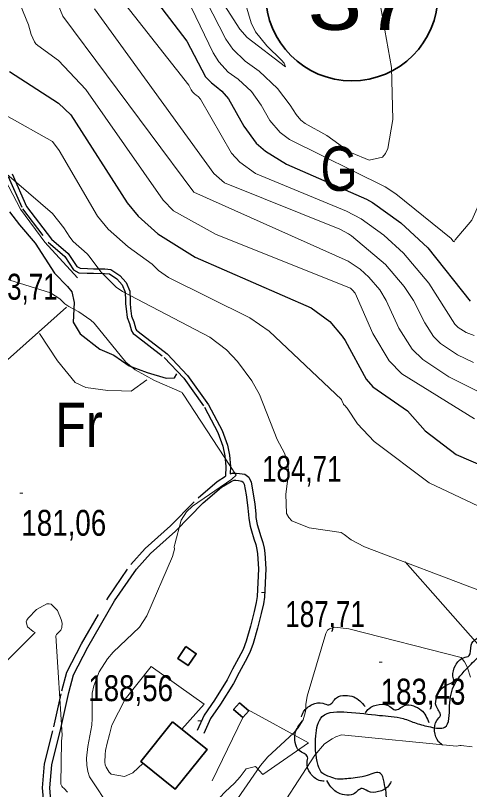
# Model space of a CAD drawing. Extents: x 483847 to 488453, y 4383581 to 4386795.
# Drawn here: x 485582.6 to 485735.9, y 4385624.3 to 4385885.8 of the extents above; entities that cross this region are included whole.
import ezdxf
from ezdxf.enums import TextEntityAlignment as Align

# ---------------------------------------------------------------- set-up
doc = ezdxf.new("R2010")
doc.units = 0
doc.header["$LTSCALE"] = 3.8
doc.linetypes.add('LONG_DASHED', pattern=[7.5, 6, -1.5])
doc.linetypes.add('MEDIUM_DASHED', pattern=[4.5, 3, -1.5])
for name, color, linetype, lineweight in [('13', 7, 'Continuous', 25), ('25', 7, 'LONG_DASHED', 25), ('27', 7, 'Continuous', 25), ('38', 7, 'Continuous', 25), ('47', 7, 'Continuous', 35), ('51', 7, 'Continuous', 13), ('6', 7, 'Continuous', 35), ('7', 7, 'Continuous', 13), ('8', 7, 'Continuous', 25), ('9', 7, 'Continuous', 13)]:
    doc.layers.add(name, color=color, linetype=linetype, lineweight=lineweight)
doc.layers.add('31', color=7, linetype='Continuous')

msp = doc.modelspace()

# ---------------------------------------------------------------- linework, layer by layer
at = {"layer": '25'}
msp.add_lwpolyline([(485580.6, 4385819.48), (485583.99, 4385815.08), (485589.3, 4385808.92), (485595.83, 4385798.78), (485600.2, 4385794.21), (485601.6, 4385792.46), (485602.37, 4385788.85), (485602.12, 4385782.18), (485604.4, 4385778.32), (485611.07, 4385773.12), (485615.85, 4385771.02), (485621.05, 4385767.42), (485627.09, 4385765.24), (485633.52, 4385763.34), (485636.3, 4385763.38), (485637.14, 4385764.79)], dxfattribs=at)
at = {"layer": '27'}
for points in [[(485876.63, 4385681.51), (485876.06, 4385681.08), (485868.81, 4385672.55), (485865.38, 4385668.85), (485858, 4385662.2), (485848.84, 4385656.18), (485838.8, 4385646.57), (485824.02, 4385636.5), (485812.51, 4385624.14), (485803.37, 4385614.66), (485793.72, 4385606.17), (485786.09, 4385602.38), (485780.29, 4385601.19), (485765.1, 4385598.4), (485751.92, 4385594.99), (485745, 4385594.34), (485741.63, 4385594.31), (485734.21, 4385595.47), (485729.84, 4385604.39), (485724.35, 4385608.82), (485717.14, 4385608.62), (485712.55, 4385607.56), (485709.06, 4385605.06), (485707.16, 4385603.28), (485702.38, 4385599.08), (485698.82, 4385596.88), (485691.17, 4385596.99), (485693.58, 4385608.21), (485696.77, 4385611.24), (485700.41, 4385613.74), (485706.63, 4385618.3), (485707.56, 4385620.16), (485707.05, 4385626.85), (485705.89, 4385629.79), (485701.38, 4385629.11), (485695.06, 4385628), (485692.58, 4385627.81), (485691.31, 4385627.82), (485688.84, 4385628.61), (485686.09, 4385629.93), (485684.85, 4385632.49), (485684.01, 4385642.49), (485686.21, 4385648.98), (485694.63, 4385650.51), (485705.5, 4385649.38), (485713.51, 4385648.29), (485717.92, 4385646.73), (485722.78, 4385645.46), (485727.58, 4385645.39), (485729.18, 4385652.57), (485730.94, 4385659.97), (485736.44, 4385666.65), (485740.62, 4385670.94), (485747.86, 4385683.44), (485748.53, 4385693.71), (485748.26, 4385711.8), (485748.3, 4385724.93), (485746.75, 4385742.29), (485744.87, 4385747.27), (485745.01, 4385757.02), (485749.45, 4385768.29), (485771.56, 4385782.53), (485778.61, 4385792.11), (485793.04, 4385804.73), (485805.32, 4385808.08), (485819.45, 4385804.05), (485824.98, 4385797.37), (485826, 4385790.15), (485825.35, 4385781.38), (485823.94, 4385772.32), (485821.04, 4385757.96), (485821.94, 4385747.81), (485822.64, 4385738.8), (485824.97, 4385734.34), (485826.81, 4385731.76), (485830.01, 4385729.46), (485841.8, 4385730.27), (485842.1, 4385730.64), (485844.37, 4385731.96), (485850.73, 4385735.54), (485857.6, 4385738.82)], [(485730.77, 4385660.88), (485730.31, 4385662.6), (485731.21, 4385666.28), (485733.88, 4385668.84), (485735.8, 4385669.55), (485736.47, 4385673.05), (485738.34, 4385675.37), (485741.04, 4385676.73), (485745.99, 4385676.35)], [(485726.82, 4385639.33), (485725.48, 4385640.48), (485724.14, 4385644.03), (485724.89, 4385647.65), (485726.07, 4385649.33), (485724.65, 4385652.58), (485724.88, 4385655.56), (485726.34, 4385658.21), (485730.64, 4385660.69)], [(485679.22, 4385648.9), (485679.86, 4385650.56), (485682.77, 4385653), (485686.43, 4385653.49), (485688.4, 4385652.93), (485691.01, 4385655.35), (485693.89, 4385656.12), (485696.87, 4385655.62), (485700.64, 4385652.39)], [(485700.78, 4385650.25), (485701.9, 4385651.62), (485705.42, 4385653.05), (485709.05, 4385652.38), (485710.75, 4385651.23), (485713.98, 4385652.73), (485716.96, 4385652.58), (485719.64, 4385651.17), (485722.23, 4385646.94)], [(485686.88, 4385627.1), (485685.14, 4385627.42), (485682.2, 4385629.82), (485681.05, 4385633.33), (485681.23, 4385635.38), (485678.37, 4385637.49), (485677.08, 4385640.18), (485677.02, 4385643.2), (485679.5, 4385647.5)], [(485709.45, 4385627.04), (485708.52, 4385625.52), (485705.23, 4385623.63), (485701.55, 4385623.79), (485699.7, 4385624.69), (485696.71, 4385622.77), (485693.74, 4385622.51), (485690.89, 4385623.53), (485687.75, 4385627.37)]]:
    msp.add_spline(points, degree=3, dxfattribs=at)
at = {"layer": '38'}
for points in [[(485581.53, 4385832.29), (485586.32, 4385821.33), (485594.76, 4385810.3), (485600.39, 4385805.41), (485603.32, 4385801.04), (485604.4, 4385800.4), (485606.89, 4385800.29), (485608.98, 4385800.26), (485612.74, 4385800.21), (485614.85, 4385800.03), (485617.9, 4385797.98), (485620.02, 4385795.65), (485621.21, 4385792.69), (485621.31, 4385789.56), (485621.3, 4385788.52), (485621.5, 4385786.89), (485621.84, 4385784.21), (485622.55, 4385782.27), (485623.26, 4385779.89), (485623.51, 4385779.49), (485624.07, 4385779.06), (485633.88, 4385771.48), (485640.71, 4385764.23), (485647.79, 4385754.27), (485652.4, 4385745.62), (485654.15, 4385740.69), (485654.86, 4385737.27), (485655.18, 4385733.48), (485655.14, 4385730.98)], [(485594.66, 4385619.19), (485594.24, 4385624.88), (485594.86, 4385632.66), (485597.95, 4385644.94), (485600.6, 4385657.05), (485602.22, 4385663.06), (485607.04, 4385672.41), (485616.09, 4385688.06), (485623.46, 4385698.82), (485628.18, 4385704.07), (485636.61, 4385711.66), (485645.97, 4385721.12), (485652.18, 4385726.44), (485655.4, 4385728.42), (485655.89, 4385728.66), (485656.43, 4385728.81), (485657, 4385728.8), (485657.97, 4385728.71), (485659.05, 4385728.52), (485659.49, 4385728.19), (485659.84, 4385727.47), (485660.45, 4385723.84), (485661, 4385720.42), (485661.32, 4385717.24), (485661.37, 4385715.92), (485661.88, 4385713.33), (485662.32, 4385711.71), (485663.12, 4385709.04), (485663.75, 4385707.11), (485664.16, 4385705.38), (485664.35, 4385703.97), (485664.65, 4385698.87), (485664.22, 4385689.53), (485663.9, 4385687.51), (485663.19, 4385684.42), (485661.93, 4385679.51), (485660.51, 4385674.4), (485659.46, 4385671.66), (485657.95, 4385668.74), (485655.94, 4385665.01), (485654.1, 4385661.38), (485649.84, 4385654.53), (485646.35, 4385649.5), (485643.99, 4385644.27)]]:
    msp.add_lwpolyline(points, dxfattribs=at)
at = {"layer": '38', "linetype": 'MEDIUM_DASHED'}
for points in [[(485580.19, 4385831.45), (485584.97, 4385820.53), (485593.62, 4385809.22), (485599.22, 4385804.37), (485602.22, 4385799.88), (485603.95, 4385798.86), (485606.84, 4385798.74), (485608.96, 4385798.71), (485612.66, 4385798.66), (485614.31, 4385798.51), (485616.87, 4385796.8), (485618.68, 4385794.81), (485619.67, 4385792.37), (485619.76, 4385789.55), (485619.75, 4385788.44), (485619.96, 4385786.7), (485620.32, 4385783.84), (485621.07, 4385781.78), (485621.83, 4385779.24), (485622.34, 4385778.43), (485623.11, 4385777.83), (485632.83, 4385770.32), (485639.5, 4385763.24), (485646.46, 4385753.45), (485650.97, 4385744.99), (485652.64, 4385740.27), (485653.32, 4385737.04), (485653.63, 4385733.42), (485653.58, 4385730.17)], [(485627.89, 4385551.81), (485612.78, 4385562.64), (485610.41, 4385564.73), (485608.58, 4385568.79), (485601.34, 4385589.6), (485594.65, 4385610.3), (485592.24, 4385618.76), (485591.78, 4385624.88), (485592.44, 4385633.06), (485595.57, 4385645.5), (485598.22, 4385657.63), (485599.93, 4385663.95), (485604.89, 4385673.58), (485614.02, 4385689.36), (485621.53, 4385700.34), (485626.45, 4385705.8), (485634.92, 4385713.43), (485644.3, 4385722.92), (485650.73, 4385728.42), (485653.58, 4385730.17)], [(485655.14, 4385730.98), (485656.11, 4385731.27), (485657.13, 4385731.24), (485658.29, 4385731.14), (485660.06, 4385730.83), (485661.44, 4385729.79), (485662.2, 4385728.21), (485662.86, 4385724.24), (485663.42, 4385720.73), (485663.76, 4385717.41), (485663.81, 4385716.2), (485664.26, 4385713.89), (485664.68, 4385712.38), (485665.45, 4385709.77), (485666.11, 4385707.77), (485666.57, 4385705.83), (485666.79, 4385704.2), (485667.09, 4385698.89), (485666.66, 4385689.28), (485666.31, 4385687.05), (485665.57, 4385683.84), (485664.29, 4385678.88), (485662.84, 4385673.64), (485661.69, 4385670.65), (485660.11, 4385667.6), (485658.1, 4385663.87), (485656.23, 4385660.18), (485651.88, 4385653.19), (485648.49, 4385648.29), (485646.22, 4385643.26)]]:
    msp.add_lwpolyline(points, dxfattribs=at)
at = {"layer": '47'}
for points in [[(485640.17, 4385672.6), (485643.66, 4385670.19), (485640.91, 4385666.22), (485637.42, 4385668.63)], [(485658.29, 4385653.66), (485661.38, 4385650.92), (485659.34, 4385648.62), (485656.25, 4385651.36)], [(485635.68, 4385647.23), (485647.33, 4385637.86), (485636.56, 4385624.48), (485624.91, 4385633.85)]]:
    msp.add_lwpolyline(points, close=True, dxfattribs=at)
at = {"layer": '51'}
for p, q in [((485531.77, 4385726.68), (485599.8, 4385787.24)), ((485714.2, 4385701.26), (485739.59, 4385672.38)), ((485648.98, 4385627.23), (485659.34, 4385648.62))]:
    msp.add_line(p, q, dxfattribs=at)
for points in [[(485566.43, 4385856.75), (485574.94, 4385838.09), (485584.29, 4385820.33), (485592.53, 4385809.25), (485603.54, 4385797.16)], [(485590.74, 4385778.36), (485596.84, 4385769.2), (485602.73, 4385761.83), (485606.39, 4385760.13), (485613.8, 4385759.12), (485618.38, 4385758.98), (485621.68, 4385758.94), (485626.91, 4385762.76)], [(485638.81, 4385644.72), (485646.35, 4385653.16), (485628.37, 4385665.94), (485619.66, 4385654.81), (485615.11, 4385646.1), (485614.31, 4385642.96), (485613.52, 4385640.04), (485612.96, 4385637.5), (485612.86, 4385636.15), (485612.83, 4385633.53), (485612.89, 4385632.63), (485613.18, 4385631.87), (485614.28, 4385630.2), (485614.87, 4385629.52), (485619.44, 4385628.7), (485622.23, 4385629.94), (485625.67, 4385633.24)], [(485660.93, 4385651.33), (485681.5, 4385640.12), (485666.12, 4385629.39), (485663.61, 4385632.12), (485660.52, 4385631.27), (485658.45, 4385628.67), (485656.62, 4385626.52), (485653.43, 4385623.57), (485649.85, 4385619.71), (485648.79, 4385619.13)]]:
    msp.add_lwpolyline(points, dxfattribs=at)
at = {"layer": '6'}
msp.add_circle((485696.19, 4385892.82), 29.1, dxfattribs=at)
at = {"layer": '7'}
for p, q in [((485655.82, 4385731.05), (485656.82, 4385731.05)), ((485584.1, 4385724.41), (485585.1, 4385724.41)), ((485665.73, 4385690.88), (485666.73, 4385690.88)), ((485705.41, 4385667.39), (485706.41, 4385667.39)), ((485644.17, 4385647.52), (485645.17, 4385647.52))]:
    msp.add_line(p, q, dxfattribs=at)
at = {"layer": '8'}
for points in [[(485627.61, 4385894.05), (485640.47, 4385877.16), (485646.82, 4385865.08), (485648.75, 4385863.02), (485650.39, 4385861.85), (485652.26, 4385860.24), (485654.55, 4385857.64), (485659.76, 4385848.42), (485663.92, 4385842.73), (485667.03, 4385839.95), (485674.07, 4385835.59), (485701.11, 4385823.76), (485703.17, 4385822.58), (485712.74, 4385815.8), (485721.81, 4385807.3), (485736.12, 4385789.35)], [(485580.58, 4385866.86), (485597.15, 4385856.14), (485601.33, 4385852.25), (485620.34, 4385822.48), (485624, 4385818.03), (485630.69, 4385812.08), (485643.29, 4385804.2), (485682.42, 4385787.08), (485688.77, 4385782.38), (485692.89, 4385777.51), (485693.9, 4385776.04), (485701.03, 4385762.94), (485703.26, 4385760.39), (485714.95, 4385752.23), (485720.92, 4385745.48), (485731.43, 4385737.54), (485741.37, 4385733.17)]]:
    msp.add_lwpolyline(points, dxfattribs=at)
at = {"layer": '9'}
for points in [[(485558.77, 4385982.34), (485598.56, 4385885.55), (485642.81, 4385826.07), (485694.9, 4385802.83), (485699, 4385800.1), (485701.98, 4385797.37), (485705.59, 4385793.15), (485707.74, 4385789.51), (485712.02, 4385780.18), (485716.51, 4385773.13), (485720.18, 4385769.57), (485728.94, 4385763.77), (485740, 4385758.19)], [(485433.47, 4385975.54), (485464.73, 4385958.17), (485465.98, 4385957.75), (485467.24, 4385957.47), (485471.89, 4385957.6), (485487.02, 4385959.75), (485494.58, 4385958.85), (485499.16, 4385957.02), (485508.13, 4385951.29), (485541.27, 4385920.5), (485545.43, 4385916.08), (485547.4, 4385912.69), (485554.58, 4385891.73), (485555.59, 4385890.11), (485558.05, 4385886.91), (485559.99, 4385883.14), (485563.09, 4385871.57), (485566.83, 4385862.68), (485568.48, 4385860.5), (485570.38, 4385858.44), (485579.46, 4385852.02), (485595.07, 4385843.28), (485597.36, 4385840.15)], [(485547.92, 4385977.84), (485587.02, 4385882.62), (485587.88, 4385879.39), (485589, 4385876.87), (485589.51, 4385876.23), (485590.11, 4385875.63), (485597.1, 4385870.61), (485606.39, 4385860.81), (485632.43, 4385823.43), (485635.95, 4385819.77), (485650.38, 4385811.86), (485695.74, 4385793.68), (485696.45, 4385793.03), (485697.32, 4385792.01), (485703.25, 4385778.39), (485708.8, 4385769.17), (485713.05, 4385764.75), (485737.62, 4385749.58)], [(485642.47, 4385906), (485658.39, 4385881.19), (485660.85, 4385878.32), (485673.73, 4385868.47), (485673.78, 4385868.45), (485673.8, 4385868.45), (485673.72, 4385868.7), (485673.54, 4385869.11), (485673.36, 4385869.66), (485672.42, 4385870.77), (485667.52, 4385875.55), (485663.69, 4385880.28), (485662.15, 4385883.29), (485660.43, 4385889.43)], [(485642.63, 4385899.42), (485653.62, 4385877.84), (485655.95, 4385874.48), (485660.16, 4385870.38), (485664.89, 4385866.96), (485671.06, 4385861.15), (485675.36, 4385855.53), (485677.34, 4385852.34), (485678.95, 4385850.45), (485680.39, 4385849.36), (485687.79, 4385845.25), (485695.05, 4385839.96), (485696.07, 4385839.4), (485702.03, 4385836.94), (485706.58, 4385837.91), (485707.51, 4385839.18), (485708.3, 4385840.89), (485709.98, 4385850.69), (485709.61, 4385868.23), (485703.42, 4385903.01)], [(485640.57, 4385891.57), (485649.33, 4385873.2), (485651.26, 4385870.12), (485654.46, 4385866.7), (485657.84, 4385864.25), (485662.26, 4385860.09), (485665.61, 4385855.55), (485668.55, 4385850.38), (485672.03, 4385846.3), (485675.13, 4385843.96), (485707.39, 4385827.91), (485711.02, 4385825.59), (485729.7, 4385810.43), (485730.31, 4385809.66), (485730.53, 4385809.43), (485730.74, 4385809.36), (485731.04, 4385809.99), (485736.73, 4385816.67), (485740.33, 4385824.82), (485741.71, 4385832.15), (485742.94, 4385871.09), (485739.21, 4385899.47)], [(485618.61, 4385890.84), (485641.19, 4385862.29), (485641.97, 4385860.69), (485642.37, 4385860.05), (485643.04, 4385859.34), (485643.6, 4385858.94), (485644.25, 4385858.39), (485645.03, 4385857.49), (485655.57, 4385839.28), (485658.32, 4385836.24), (485663.65, 4385832.41), (485694.38, 4385819.75), (485699.28, 4385817.07), (485707.01, 4385811.61), (485713.59, 4385805.57), (485722.13, 4385795.42), (485730.94, 4385781.57), (485732.07, 4385780.46), (485734.79, 4385778.67), (485737.46, 4385777.73)], [(485609.25, 4385888.04), (485649.63, 4385832.39), (485653.23, 4385829.24), (485692.18, 4385813.65), (485695.07, 4385812.08), (485696.11, 4385811.37), (485707.51, 4385801.72), (485713.86, 4385794.29), (485716.98, 4385789.49), (485720.78, 4385781.96), (485723.72, 4385777.35), (485726.13, 4385775.02), (485731.87, 4385771.22), (485737.3, 4385768.63)], [(485740.23, 4385691.26), (485700.51, 4385706.32), (485695.96, 4385708.66), (485693.61, 4385710.51), (485692.62, 4385711.1), (485681.77, 4385712.75), (485675.88, 4385715.07), (485674.89, 4385716.2), (485674.17, 4385717.55), (485673.92, 4385724.15), (485674.79, 4385731.12), (485674.69, 4385734.12), (485673.43, 4385737.97), (485670.95, 4385742.6), (485665.05, 4385757.75), (485662.42, 4385762.4), (485657.57, 4385768.91), (485653.91, 4385772.89), (485648.24, 4385777.17), (485618.72, 4385792.57), (485616.6, 4385794.06), (485611.39, 4385799.2), (485607.51, 4385804.45), (485606.76, 4385805.3), (485602.08, 4385809.46), (485600.93, 4385810.87), (485598.97, 4385814.03), (485595.08, 4385818.91), (485565.87, 4385843.99)], [(485597.36, 4385840.15), (485610.36, 4385817.97), (485613.91, 4385813.61), (485620.69, 4385807.62), (485628.74, 4385801.75), (485630.9, 4385799.62), (485634.29, 4385797.3), (485661.78, 4385783.68), (485668.32, 4385779.19), (485692.67, 4385756.03), (485692.82, 4385755.75), (485693.32, 4385754.49), (485693.39, 4385754.4), (485693.46, 4385754.32), (485693.76, 4385754.17), (485694.62, 4385753.19), (485698.12, 4385747.88), (485703.72, 4385741.85), (485722.3, 4385727.98), (485738.91, 4385720.09)], [(485570.07, 4385799.7), (485594.47, 4385792.07), (485597.61, 4385790.13), (485599.27, 4385788.43), (485600.67, 4385787.47), (485604.04, 4385785.7), (485608.07, 4385782.93), (485609.23, 4385781.82), (485619.83, 4385768.74), (485623.04, 4385766.08), (485629.6, 4385762.45), (485638.89, 4385758.4), (485639.06, 4385758.12), (485639.2, 4385757.84), (485657.18, 4385730.48), (485655.72, 4385729.15), (485642.39, 4385720.08), (485640.32, 4385718.18), (485638.57, 4385715.36), (485636.38, 4385707.16), (485636.23, 4385706.36), (485636.27, 4385705.47), (485635.65, 4385703.06), (485627, 4385682.95), (485624.53, 4385679.18), (485615.59, 4385670.73), (485613.63, 4385668.48), (485610.84, 4385664.03), (485609.06, 4385659.4), (485608.52, 4385656.91), (485608.51, 4385648.33), (485608.37, 4385646.09), (485607.01, 4385638.81), (485606.54, 4385634.93), (485606.65, 4385632.54), (485607.05, 4385630.38), (485607.64, 4385628.57), (485622.18, 4385606.52)], [(485593.98, 4385687.1), (485593.18, 4385687.03), (485589.71, 4385685.1), (485586.86, 4385682.23), (485586.45, 4385681.57), (485586.21, 4385680.96), (485586.68, 4385679.26), (485588.56, 4385677.73), (485589.21, 4385677.32), (485561.55, 4385649.65)], [(485600.19, 4385623.41), (485599.05, 4385624.7), (485598.5, 4385625.16), (485598.26, 4385625.48), (485597.97, 4385626.18), (485598.1, 4385640.64), (485598.34, 4385642.66), (485596.21, 4385676.22), (485596.5, 4385676.67), (485596.7, 4385676.9), (485597.61, 4385677.77), (485597.87, 4385678.15), (485598.3, 4385679.06), (485598.33, 4385680.58), (485598, 4385681.82), (485596.78, 4385684.82), (485594.71, 4385686.97), (485593.98, 4385687.1)], [(485680.61, 4385651.31), (485680.67, 4385653.08), (485681.07, 4385655.92), (485687.43, 4385677.03), (485687.98, 4385678.12), (485688.27, 4385678.36), (485688.62, 4385678.57), (485690.4, 4385679.12), (485695.2, 4385678.6), (485733.07, 4385668.97), (485734.25, 4385667.45), (485735.07, 4385665.97), (485735.29, 4385665.44), (485736.26, 4385662.31)], [(485655.36, 4385617.92), (485665.29, 4385632.42), (485667.77, 4385635.4), (485676.51, 4385643.4), (485678.09, 4385645.15), (485679.73, 4385647.88), (485680.41, 4385650.18), (485680.61, 4385651.31)], [(485736.78, 4385638.79), (485733.13, 4385639.18), (485732.6, 4385639.18), (485731.47, 4385638.94), (485692.73, 4385642.79), (485690.73, 4385642.14), (485689.49, 4385641.47), (485687.01, 4385639.73), (485683.7, 4385635.94), (485668.49, 4385612.52)]]:
    msp.add_lwpolyline(points, dxfattribs=at)

# ---------------------------------------------------------------- texts
at = {"layer": '13', "width": 1.25}
msp.add_text('37', height=20, dxfattribs=at).set_placement((485699.77, 4385880.95), align=Align.CENTER)
at = {"layer": '31'}
for s, width, p in [('G', 0.8, (485691.85, 4385826.57)), ('Fr', 0.85, (485604.02, 4385740.03))]:
    msp.add_text(s, height=15, dxfattribs=dict(at, width=width)).set_placement(p, align=Align.CENTER)
at = {"layer": '7'}
for s, width, p in [('183,71', 0.75, (485570.03, 4385789.8)), ('184,71', 0.75, (485665.86, 4385728.27)), ('181,06', 0.8, (485584.6, 4385710.04)), ('187,71', 0.75, (485673.72, 4385679.23)), ('188,56', 0.8, (485607.19, 4385654.18)), ('183,43', 0.8, (485705.91, 4385653.02))]:
    msp.add_text(s, height=8.75, dxfattribs=dict(at, width=width)).set_placement(p)

doc.saveas('drawing.dxf')
